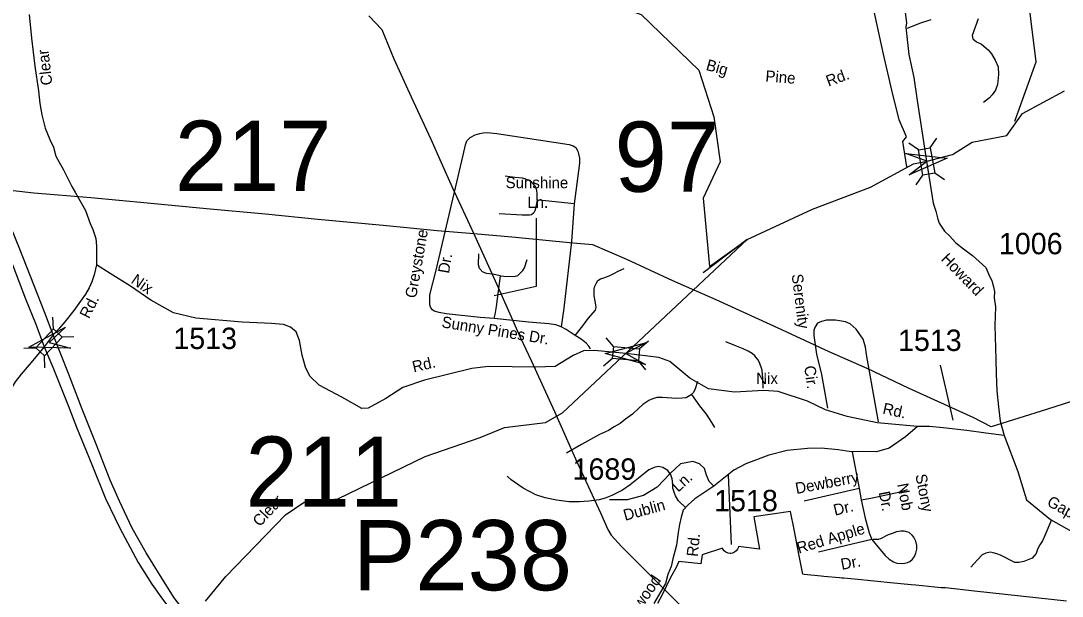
# Model space of a CAD drawing. Extents: x 884530 to 1028605, y 526725 to 653634.
# Drawn here: x 969696 to 975781, y 600100 to 603462 of the extents above; entities that cross this region are included whole.
import ezdxf

# ---------------------------------------------------------------- set-up
doc = ezdxf.new("R2010")
doc.units = 0
for name, color, linetype in [('Exist Boundary Political City Limit New', 7, 'Continuous'), ('Exist Hydrographic Creek Single Shore', 7, 'Continuous'), ('Exist Hydrographic Creek Single Shore Label', 7, 'Continuous'), ('Exist Road Non-System Type 51', 7, 'Continuous'), ('Exist Road Non-System Type 51 Label', 7, 'Continuous'), ('Exist Road Primary Interstate Divided Center Attributed', 7, 'Continuous'), ('Exist Road Secondary Structure Pipe Number Label', 7, 'Continuous'), ('Exist Road Secondary Structure Standard Bridge Attributed CELL', 7, 'Continuous'), ('Exist Road Secondary Structure Standard Bridge CELL', 7, 'Continuous'), ('Exist Road Secondary Structure Standard Bridge Number Label', 7, 'Continuous'), ('Exist Road Secondary Type 51 Attributed', 7, 'Continuous'), ('Exist Road Secondary Type 51 Label', 7, 'Continuous'), ('Exist Road Secondary Type 51 Number Label', 7, 'Continuous'), ('Exist Utilities Electrical Transmission Line', 7, 'Continuous'), ('Map Preparation Boundary City Limit Buffer Line', 7, 'Continuous')]:
    doc.layers.add(name, color=color, linetype=linetype)

msp = doc.modelspace()

# ---------------------------------------------------------------- linework, layer by layer
at = {"layer": 'Exist Boundary Political City Limit New'}
msp.add_lwpolyline([(975805.8, 600071.1), (975268.7, 600128.6), (975098.6, 600148.1), (975074, 600149.3), (974926.8, 600164.3), (974899, 600167.1), (974778.8, 600178.6), (974701.2, 600186), (974662.5, 600189.7), (974587.2, 600196.8), (974504.5, 600204.7), (974493.4, 600205.8), (974479.6, 600207.1), (974387.9, 600215.8), (974372.1, 600217.3), (974273.1, 600226.8), (974264.8, 600227.6), (974244.1, 600334.9), (974214.2, 600490.2), (974194.2, 600594.4), (973978.9, 600562.9), (974012.5, 600374.8), (973890.2, 600390.2), (973889.8, 600386.6), (973884.8, 600374.5), (973876.8, 600364.1), (973866.4, 600356.2), (973854.4, 600351.2), (973845, 600349.9), (973841.4, 600349.5), (973828.5, 600351.2), (973816.4, 600356.2), (973806.1, 600364.1), (973798.1, 600374.5), (973795.4, 600380.9), (973677.1, 600340.9), (973669.6, 600288.9), (973540.2, 600301.6), (973524.9, 600266.9), (973493.1, 600209.2), (973466.5, 600156.1), (973445.2, 600111.8), (973416.1, 600056.6)], dxfattribs=at)
at = {"layer": 'Exist Hydrographic Creek Single Shore'}
for points in [[(974874.1, 602609.3), (974849.6, 602756.3), (974872.3, 602783.3), (974828.6, 602882.3), (974786.6, 603057.4), (974736.6, 603266.3), (974667.7, 603589.5), (974611.7, 603904.6), (974429.8, 604142.7), (974282.9, 604366.8), (974184.9, 604548.8), (973800.1, 604835.9), (973639.4, 605039.5), (973288.5, 605655.3), (973055.9, 605922.5), (972672.3, 606235.1), (972296.9, 606565.3), (971978.3, 606804.4), (971716.6, 606941), (971443.6, 607134.6), (971284.3, 607328.1), (971211.6, 607329.9), (968620.4, 607934.1), (968477.1, 608130.6)], [(975505.3, 602876.2), (975629.7, 603221.9), (975570.3, 603694.6), (975874.3, 604166.6), (975983.2, 604606.9), (976074.2, 604937.1), (976074.2, 605734.1), (975986, 605939.8), (975846.9, 606021.4), (975745.6, 606026.8), (975465.2, 606245), (975409.1, 606394.7), (975315.6, 606482), (975147.4, 606550.6), (975078.7, 606712.9), (975063.8, 606765.7), (974779.7, 607180.3), (974455.7, 607467.1), (974243.8, 607697.8), (973714.1, 607866.2), (973047.3, 608034.6), (972692.1, 608103.1)], [(971614.1, 604112.6), (972037.8, 603909.9), (972698.4, 603722.9), (973321.5, 603498.4), (973658, 603174.2), (973745.3, 602899.8), (973782.7, 602637.9), (973683, 602425.9), (973720.4, 602026.9), (973941.1, 602184.4), (973683, 601989.5)], [(975139.8, 602679.7), (975255.4, 602752.8), (975458.3, 602791.3), (975549.3, 602920.8), (975794.2, 603052.4)], [(970775.4, 600071.5), (970893.6, 600214.5), (971243.5, 600574.5), (971351.9, 600648.5), (971549, 600668.2), (972059.4, 600915.6), (972380.3, 601027.3), (972522.9, 601084.9), (972762.6, 601114.6), (972861.7, 601171.8), (973941.1, 602184.4), (974321.3, 602360.7), (974660.7, 602490.2), (974912.6, 602626.8), (974993, 602640.8), (975059.5, 602658.3), (975139.8, 602679.7)]]:
    msp.add_lwpolyline(points, dxfattribs=at)
at = {"layer": 'Exist Road Non-System Type 51'}
for p, q in [((974554.4, 600943.7), (974595.9, 600728.3)), ((973828.9, 600808.6), (973847.9, 600402.5)), ((974595.9, 600728.3), (974273.5, 600654.8)), ((974595.9, 600728.3), (974606.8, 600663.8)), ((974669.8, 600431.4), (974358.1, 600357.9))]:
    msp.add_line(p, q, dxfattribs=at)
for points in [[(974876.5, 603419.6), (974950.3, 603447.7), (975015.6, 603470)], [(975290.5, 603472.7), (975255, 603375), (975259, 603355.6), (975281, 603339.6), (975309.4, 603324.9), (975348, 603292.2), (975369.1, 603268.2), (975390.1, 603232.5), (975407.5, 603193.5), (975409.8, 603148.3), (975403, 603089.6), (975391.2, 603057), (975372.5, 603030.1), (975356.2, 603011.4), (975338.6, 602997.4), (975322.2, 602983.4)], [(972461, 601722), (972379.8, 601728.9), (972182.3, 601749.7), (972140.6, 601757.8), (972112.1, 601764.9), (972101.3, 601773.4), (972092.4, 601783.9), (972086.6, 601802.3), (972085.5, 601825.6), (972085.7, 601860.1), (972122.6, 602005), (972281.5, 602677), (972295, 602736.2), (972302.6, 602759.9), (972322.5, 602779.4), (972350.9, 602795.5), (972378.4, 602803), (972398.3, 602807.8), (972422, 602808.6), (972477.5, 602802.8), (972899.9, 602739.6), (972923.5, 602732), (972939.8, 602720.9), (972951.4, 602700.3), (972955.2, 602684.6), (972960.3, 602659.5), (972961.4, 602629.3), (972929.6, 602393.2)], [(972712.9, 602413.5), (972714.1, 602451.6), (972711.7, 602470.4), (972705.8, 602489.8), (972692.2, 602506.5), (972680.2, 602518.6), (972666.4, 602528.3), (972647.9, 602536.7), (972627.4, 602541.5), (972583.4, 602546.6), (972527.1, 602553.5)], [(972712.9, 602413.5), (972703.7, 602364.8), (972699.7, 602350.5), (972692.9, 602339), (972680.2, 602328.7), (972668.1, 602326.4), (972625.2, 602327), (972492.1, 602333.9)], [(972929.6, 602393.2), (972762.3, 602409.5), (972712.9, 602413.5)], [(972929.6, 602393.2), (972914, 602171.7), (972869.5, 601781.9), (972853.9, 601673)], [(972498.2, 601972.3), (972452.2, 601980.4), (972416.8, 601986.1), (972393.1, 601994.6), (972376.5, 602014.9), (972370.8, 602035.3), (972372.7, 602100.2)], [(972498.2, 601972.3), (972518, 601969.5), (972568.3, 601966.8), (972587.3, 601969), (972600, 601974.3), (972614.4, 601986.6), (972630.3, 602002.6), (972638.4, 602018.7), (972654.7, 602067.3)], [(972934.7, 601623.9), (972980, 601679.3), (973011.1, 601722.4), (973054.2, 601770.5), (973058.2, 601786.5), (973054.2, 601813), (973047.1, 601854.7), (973047.1, 601892.8), (973050.2, 601911.8), (973057.2, 601927.8), (973068.2, 601943.9), (973084.2, 601954.9), (973103.3, 601960.9), (973134.3, 601970.9), (973161.7, 601984.7), (973191.4, 602001), (973221.5, 602015)], [(972461, 601722), (972467.9, 601745.4), (972475.5, 601791.9), (972498.2, 601972.3)], [(972853.9, 601673), (972821.8, 601684.6), (972781.2, 601690.9), (972663.5, 601701.8), (972461, 601722)], [(972934.7, 601623.9), (972883.2, 601657.4), (972853.9, 601673)], [(974707, 601119.3), (974638.4, 601512.9), (974631.6, 601555.7), (974624.8, 601582.1), (974618, 601600.8), (974576.9, 601659.4), (974542.4, 601690.6), (974516, 601702), (974456.7, 601712.3), (974403.9, 601712.3), (974374.7, 601704.2), (974351.1, 601694.6), (974336.9, 601673.3), (974330.5, 601654.3), (974329.9, 601622.2), (974345.5, 601513.2), (974374.1, 601395.6), (974409, 601197.7)], [(973024.5, 601545.6), (973014.5, 601560.8), (973000, 601578.1), (972970, 601601.1), (972934.7, 601623.9)], [(974034.3, 601314.8), (974032.4, 601371.9), (974027.2, 601419.8), (974011.9, 601465.7), (974002.7, 601483.1), (973985.4, 601504.4), (973969.1, 601517.8), (973946.6, 601531), (973917, 601544.2), (973877.3, 601560.6), (973815.1, 601586.1)], [(973651, 601353.4), (973636.5, 601311.9), (973626.1, 601289.8), (973614.4, 601277.9)], [(973614.4, 601277.9), (973602.6, 601270.5), (973584.8, 601258.7), (973559.7, 601257.2), (973527.2, 601254.2), (973472.5, 601258.7), (973442.9, 601260.2), (973413.4, 601260.2), (973383.8, 601251.3), (973366.1, 601243.9), (973330.7, 601220.2), (973307, 601198.1), (973270.1, 601164.1), (973230.2, 601134.6), (973199.1, 601109.4), (973163.7, 601088.8), (973129.7, 601068), (973077.9, 601044.5), (972971.5, 600986.8), (972884.4, 600935.1)], [(973614.4, 601277.9), (973661.6, 601212.9), (973700.1, 601164.1), (973732.6, 601115.4), (973750.3, 601085.8)], [(973582.5, 600616.5), (973538.3, 600656.2), (973521, 600686.1), (973513.7, 600708.6), (973506.4, 600730.5), (973506.1, 600757.1), (973502.5, 600784.8), (973495.2, 600809.7), (973476.4, 600834.5), (973448, 600851.4), (973421.4, 600856.8), (973397.8, 600852.1), (973365.2, 600839), (973344.8, 600820.5), (973257, 600749.9), (973211.6, 600720.2), (973149.3, 600687.6), (973111.2, 600672), (973075.3, 600662.9), (973015.6, 600654.9), (972961.3, 600650.3), (972900.3, 600651.2), (972825.3, 600660), (972759.5, 600674.1), (972704.9, 600691.5), (972668.5, 600710.7), (972632.3, 600731), (972560.5, 600779.6), (972538.7, 600801.3)], [(974606.8, 600663.8), (974662.9, 600671.8), (974833.7, 600709.1), (974877.9, 600722.9)], [(974606.8, 600663.8), (974629.8, 600556), (974654, 600470.3), (974669.8, 600431.4)], [(975718.6, 600545.4), (975680.8, 600454.4), (975665.7, 600423.3), (975650.9, 600399.3), (975636.9, 600373.7), (975628.4, 600348.7), (975605.3, 600321.9), (975557.8, 600302.2), (975528.5, 600296.2), (975505.1, 600297.6), (975477.9, 600309.6), (975451.8, 600324.9), (975421.8, 600339), (975400, 600348.2), (975378, 600353.5), (975360, 600356.2), (975336, 600352.2), (975314.7, 600342.2), (975287.4, 600311.6), (975248.1, 600269)], [(974669.8, 600431.4), (974715.6, 600375.4), (974746.6, 600337.4), (974770.6, 600315.9), (974796.2, 600301), (974815.7, 600293.5), (974842.3, 600290.9), (974861.1, 600291.9), (974877.9, 600296.8), (974890.4, 600302.3), (974906.7, 600315.4), (974918.3, 600332.4), (974926.6, 600350.4), (974931.1, 600373.9), (974931.7, 600397), (974926, 600422.1), (974914.5, 600445.7), (974904.5, 600457.2), (974886.4, 600471.2), (974873.7, 600476), (974857, 600479.1), (974838.1, 600479.7), (974813, 600475.5), (974787.5, 600466.4), (974765.1, 600458.4), (974719.4, 600434.7), (974705.7, 600431), (974676.8, 600431.9)]]:
    msp.add_lwpolyline(points, dxfattribs=at)
at = {"layer": 'Exist Road Non-System Type 51 Label'}
msp.add_lwpolyline([(972707.3, 602309.5), (972707.3, 601909.6), (972461, 601854.8)], dxfattribs=at)
at = {"layer": 'Exist Road Primary Interstate Divided Center Attributed'}
for points in [[(969077, 603464.6), (969148.1, 603307.5), (969194.4, 603191.7), (969285.3, 602973.4), (969353.1, 602803), (969435.8, 602578.1), (969508.5, 602394.5), (969574.6, 602227.4), (969723.4, 601837.1), (969783.2, 601689.2), (969832.8, 601557.7)], [(969885.5, 601626.2), (969835.9, 601755.2), (969792.9, 601865.2), (969690.4, 602126.5), (969596.1, 602358.1), (969535, 602511.9), (969447.3, 602743.5), (969366.3, 602945.2), (969298.5, 603118.9), (969227.4, 603297.5), (969151.4, 603471.2)], [(970683.6, 599971.1), (970592, 600089.6), (970509.3, 600220.8), (970427.7, 600353.2), (970346.2, 600497), (970273.4, 600654.7), (970218.3, 600777.1), (970136.8, 600988.8), (970054.1, 601192.3), (969973.6, 601400.1), (969885.5, 601626.2)], [(969832.8, 601557.7), (969883.3, 601437.1), (969972.5, 601213.2), (970021, 601087), (970110.3, 600868.6), (970189.7, 600670.2), (970272.3, 600501.5), (970381.4, 600296.9), (970461.9, 600170.1), (970524.7, 600082.4), (970577.8, 600009.6), (970621.1, 599948.2)]]:
    msp.add_lwpolyline(points, dxfattribs=at)
at = {"layer": 'Exist Road Secondary Structure Standard Bridge Attributed CELL'}
for points in [[(974868, 602686.9), (975110.2, 602658.3), (974886.2, 602562), (974989.5, 602640.8)], [(969986.6, 601548.5), (969742.8, 601554), (969956.6, 601671.2), (969861.2, 601582.9)], [(973345.5, 601454.4), (973110, 601517.5), (973345.5, 601580.6), (973231.9, 601517.5)]]:
    msp.add_lwpolyline(points, close=True, dxfattribs=at)
at = {"layer": 'Exist Road Secondary Structure Standard Bridge CELL'}
for p, q in [((975009.3, 602720.1), (975048.9, 602776.6)), ((974941.4, 602708.1), (974884.8, 602747.7)), ((974927.7, 602502.7), (974967.3, 602559.3)), ((975093.3, 602531.9), (975036.8, 602571.5)), ((969886, 601661.9), (969883.6, 601730.9)), ((969936.5, 601614.9), (970005.4, 601617.3)), ((969713.8, 601549.2), (969782.7, 601551.6)), ((973160.4, 601557.2), (973116, 601610)), ((973363.9, 601589.6), (973311, 601545.2)), ((969836.8, 601434.5), (969834.4, 601503.5)), ((973154.4, 601488.4), (973101.5, 601444.1)), ((973349.2, 601422.1), (973304.9, 601474.9))]:
    msp.add_line(p, q, dxfattribs=at)
for points in [[(974967.3, 602559.3), (974941, 602708.1), (975010.5, 602720.3), (975036.8, 602571.5)], [(969782.7, 601551.6), (969885.8, 601662.2), (969937.4, 601614), (969834.4, 601503.5)], [(973304.9, 601474.9), (973154.3, 601488.1), (973160.5, 601558.4), (973311, 601545.2)]]:
    msp.add_lwpolyline(points, close=True, dxfattribs=at)
at = {"layer": 'Exist Road Secondary Type 51 Attributed'}
for points in [[(974856.2, 603592.7), (974860.7, 603541.3), (974871.3, 603450), (974868.4, 603424.7), (974878.1, 603335), (974885.9, 603264.9), (974915.3, 603131.1), (974934.5, 602996.3), (974988.9, 602641)], [(969744.2, 603497.7), (969757.5, 603361.2), (969778, 603196.2), (969799.6, 603052.6), (969807.1, 602978.3), (969819.2, 602911.4), (969837.8, 602833.5), (969866.1, 602768.7), (969886.6, 602723.8), (969901.1, 602670.2), (969944.5, 602590.7), (969972.6, 602535.6), (969993.2, 602494.4), (970015.7, 602456.9), (970073.7, 602353.9), (970102, 602276.9), (970116.7, 602242.6), (970134.1, 602189.6), (970138.6, 602145.5), (970137.3, 602036.5)], [(974988.9, 602641), (975027.9, 602396.7), (975043.3, 602349.8), (975055.4, 602303.4), (975062.5, 602279.3), (975078.4, 602256.3), (975092.9, 602232), (975122.6, 602205), (975160.2, 602164), (975204.1, 602130), (975257.5, 602090.7), (975335.4, 602020.6), (975356.8, 601969.9), (975370.4, 601944.6), (975378.2, 601915.4), (975386, 601880.3), (975383.1, 601843.9), (975391.2, 601789.8), (975388.1, 601681.5), (975393.3, 601483.1), (975395.7, 601398.6), (975399.6, 601299.3), (975409.4, 601205.8), (975419.1, 601122), (975442.4, 601038.2)], [(970137.3, 602036.5), (970124.2, 601978.4), (970111.1, 601937.2), (970095.6, 601900.8), (970073.7, 601864.1), (970005.6, 601768.4), (969952.7, 601703.4), (969915.2, 601660.4), (969885.5, 601626.2)], [(973231, 601518.2), (973048.4, 601534.6), (972983.1, 601533), (972924.2, 601505.9), (972819, 601442.1), (972704.7, 601437.7), (972429.1, 601442.5), (972331.9, 601429.7), (972054.3, 601363), (971928.4, 601319.9), (971828, 601254.6), (971726, 601198.8), (971687.8, 601195.6), (971571.5, 601262.5), (971439.5, 601333.6), (971383.8, 601384.6), (971359.8, 601438.8), (971339.1, 601507.4), (971324.8, 601593.5), (971305.7, 601644.5), (971272.2, 601671.6), (971230.8, 601687.5), (971160.7, 601692.3), (970989.3, 601701.6), (970718.4, 601723.9), (970587.8, 601755.8), (970455.5, 601829.2), (970337.6, 601912.1), (970217.8, 601985.9), (970137.3, 602036.5)], [(969885.5, 601626.2), (969861.2, 601595.9), (969832.8, 601557.7)], [(969832.8, 601557.7), (969756.5, 601465.2), (969698.1, 601396.8), (969663.6, 601352.9), (969618.9, 601279.1), (969593.5, 601239.8), (969565.2, 601170.3), (969530.3, 601088.2), (969514.2, 601026.7), (969500.2, 600969.2)], [(974935, 601090.4), (974699.2, 601112.7), (974525.5, 601149.4), (974398.8, 601189.1), (974293.7, 601240.1), (974121.6, 601295.9), (974038.7, 601302.3), (973866.6, 601292.7), (973713.7, 601311.9), (973604.5, 601373.5), (973487.6, 601471.7), (973424.7, 601495.4), (973231, 601518.2)], [(974935, 601090.4), (974866.1, 601030.1), (974770.7, 600965.3), (974696.2, 600942.7), (974592.6, 600944.3), (974548.9, 600942.7), (974471.3, 600955.6), (974372.5, 600965.3), (974293.2, 600963.7), (974173.5, 600950.8), (974066.7, 600923.2), (973932.4, 600873), (973861.7, 600835.9), (973745.1, 600741.9)], [(975442.4, 601038.2), (975335.4, 601051.9), (975224.4, 601067.4), (975085.3, 601083.8), (975005.4, 601090.6), (974935, 601090.4)], [(975442.4, 601038.2), (975523, 600827.6), (975572.3, 600662.9), (975712.2, 600547.7), (975868.5, 600461.2), (976094.7, 600358.3), (976312.7, 600308.9), (976386.8, 600292.5), (976493.7, 600239), (976662.3, 600037.3), (976760.8, 599914.3)], [(973745.1, 600741.9), (973718.4, 600769.4), (973703.2, 600806.2), (973691.8, 600846.8), (973661.4, 600872.6), (973623.4, 600887.3), (973551.2, 600872.6), (973490.4, 600817.3), (973414.3, 600736.2), (973334.5, 600688.3), (973239.4, 600662.5), (973136.8, 600662.5)], [(973745.1, 600741.9), (973633.8, 600669.2), (973595, 600634.3), (973567.4, 600602.8), (973554.4, 600562.4), (973544.9, 600518.8), (973536.7, 600471.7), (973527, 600398.8), (973506.1, 600318.5), (973495.5, 600272.4), (973477.8, 600226.9), (973462.4, 600174.4), (973395.8, 600057.8)]]:
    msp.add_lwpolyline(points, dxfattribs=at)
at = {"layer": 'Exist Road Secondary Type 51 Label'}
msp.add_lwpolyline([(975068.8, 601450.5), (975142.6, 601127.8)], dxfattribs=at)
at = {"layer": 'Exist Utilities Electrical Transmission Line'}
for points in [[(971729.7, 603491.5), (971804.9, 603410.8), (971875.1, 603240.3), (971986.6, 602996.2), (971988.5, 602992.2), (972090.9, 602770.4), (972152.4, 602634.4), (972217.3, 602490), (972344, 602217.4)], [(972344, 602217.4), (972128.5, 602234.9), (971813.3, 602265.9), (971432.3, 602301), (971125.2, 602331.5), (970780, 602363.7), (970436.9, 602395.4), (970105.7, 602426.9), (969772.5, 602454.6), (969443.6, 602491.8)], [(976000.3, 601290.2), (975690.6, 601191), (975366.9, 601090), (975264.7, 601141.5), (974882.3, 601314.9), (974642.1, 601429.3), (974419.4, 601527), (974143.8, 601656.8), (973759.6, 601832.2), (973505.2, 601943), (973237.4, 602066.4), (973038.1, 602153.4), (972922.5, 602163.3), (972587.4, 602194.9), (972344, 602217.4)], [(972344, 602217.4), (972353.2, 602195), (972477.9, 601920.6), (972613.3, 601613.6), (972680.5, 601473.2), (972814.2, 601178.4), (972936.9, 600901.9), (973084, 600586.6), (973126.6, 600489.1), (973145.6, 600456.3), (973205.3, 600390.3), (973406.5, 600189.2), (973646.3, 599950.7)]]:
    msp.add_lwpolyline(points, dxfattribs=at)
at = {"layer": 'Map Preparation Boundary City Limit Buffer Line'}
msp.add_lwpolyline([(975805.8, 600071.1), (975268.7, 600128.6), (975098.6, 600148.1), (975074, 600149.3), (974926.8, 600164.3), (974899, 600167.1), (974778.8, 600178.6), (974701.2, 600186), (974662.5, 600189.7), (974587.2, 600196.8), (974504.5, 600204.7), (974493.4, 600205.8), (974479.6, 600207.1), (974387.9, 600215.8), (974372.1, 600217.3), (974273.1, 600226.8), (974264.8, 600227.6), (974244.1, 600334.9), (974214.2, 600490.2), (974194.2, 600594.4), (973978.9, 600562.9), (974012.5, 600374.8), (973890.2, 600390.2), (973889.8, 600386.6), (973884.8, 600374.5), (973876.8, 600364.1), (973866.4, 600356.2), (973854.4, 600351.2), (973845, 600349.9), (973841.4, 600349.5), (973828.5, 600351.2), (973816.4, 600356.2), (973806.1, 600364.1), (973798.1, 600374.5), (973795.4, 600380.9), (973677.1, 600340.9), (973669.6, 600288.9), (973540.2, 600301.6), (973524.9, 600266.9), (973493.1, 600209.2), (973466.5, 600156.1), (973445.2, 600111.8), (973416.1, 600056.6)], dxfattribs=at)

# ---------------------------------------------------------------- texts
at = {"layer": 'Exist Hydrographic Creek Single Shore Label'}
msp.add_text('Clear', height=65.62, rotation=46.87363, dxfattribs=at).set_placement((971091.7, 600501.7))
msp.add_text('Clear', height=65.62, rotation=46.87363, dxfattribs=at).set_placement((971091.7, 600501.7))
at = {"layer": 'Exist Road Non-System Type 51 Label'}
for s, height, rotation, p in [('Big', 65.62, 343.99188, (973695.3, 603175.7)), ('Pine', 65.62, 355.55269, (974045.3, 603107.2)), ('Rd.', 65.62, 20.24444, (974415.6, 603076.4)), ('Greystone', 65.62, 80.07515, (972005.7, 601837.9)), ('Dr.', 65.62, 80.07515, (972197.5, 601982.3)), ('Serenity', 65.62, 277.11905, (974200.3, 601978.9)), ('Sunny Pines Dr.', 65.617, 350.78373, (972151.5, 601671.3)), ('Cir.', 65.62, 277.59957, (974273.5, 601442.7)), ('Dewberry', 65.62, 10.65062, (974228.4, 600696.8)), ('Stony', 65.62, 280.99503, (974923, 600807.7)), ('Dr.', 65.62, 280.99503, (974708.8, 600706.5)), ('Nob', 65.62, 280.99503, (974816.6, 600753.4)), ('Dr.', 65.62, 13.78674, (974453.4, 600569.8)), ('Red Apple', 65.62, 16.94058, (974242.1, 600348.2)), ('Dr.', 65.62, 10.69518, (974493.7, 600253.3))]:
    msp.add_text(s, height=height, rotation=rotation, dxfattribs=at).set_placement(p)
for s, p in [('Sunshine', (972528.8, 602483.5)), ('Ln.', (972655.8, 602368.6))]:
    msp.add_text(s, height=65.62, dxfattribs=at).set_placement(p)
at = {"layer": 'Exist Road Secondary Structure Pipe Number Label'}
msp.add_text('P238', height=410.1, dxfattribs=at).set_placement((971636, 600134.4))
at = {"layer": 'Exist Road Secondary Structure Standard Bridge Number Label'}
for s, p in [('217', (970596.2, 602467.8)), ('97', (973165.5, 602462.7)), ('211', (971008.7, 600622.7))]:
    msp.add_text(s, height=410.1, dxfattribs=at).set_placement(p)
at = {"layer": 'Exist Road Secondary Type 51 Label'}
for s, rotation, p in [('Clear', 96.50751, (969880.5, 603088.6)), ('Howard', 314.18246, (975069.5, 602065.9)), ('Nix', 325.31284, (970334.9, 601933.2)), ('Rd.', 63.1132, (970093.9, 601717)), ('Rd.', 13.06539, (971991.7, 601407.2)), ('Nix', 0.27991, (973993.5, 601339.3)), ('Rd.', 347.59803, (974728.1, 601167)), ('Ln.', 42.27354, (973536.5, 600704.1)), ('Dublin', 15.19046, (973226.9, 600540.1)), ('Gap', 331.07933, (975687, 600632.7)), ('Rd.', 84.04987, (973651.3, 600328.2)), ('Lakewood', 55.65131, (973215, 599864.2))]:
    msp.add_text(s, height=65.62, rotation=rotation, dxfattribs=at).set_placement(p)
at = {"layer": 'Exist Road Secondary Type 51 Number Label'}
for s, p in [('1006', (975411.7, 602097.7)), ('1513', (970587.2, 601543.9)), ('1513', (974822.2, 601532.6)), ('1689', (972920.4, 600780.1)), ('1518', (973747.9, 600595.9))]:
    msp.add_text(s, height=125, dxfattribs=at).set_placement(p)

doc.saveas('drawing.dxf')
